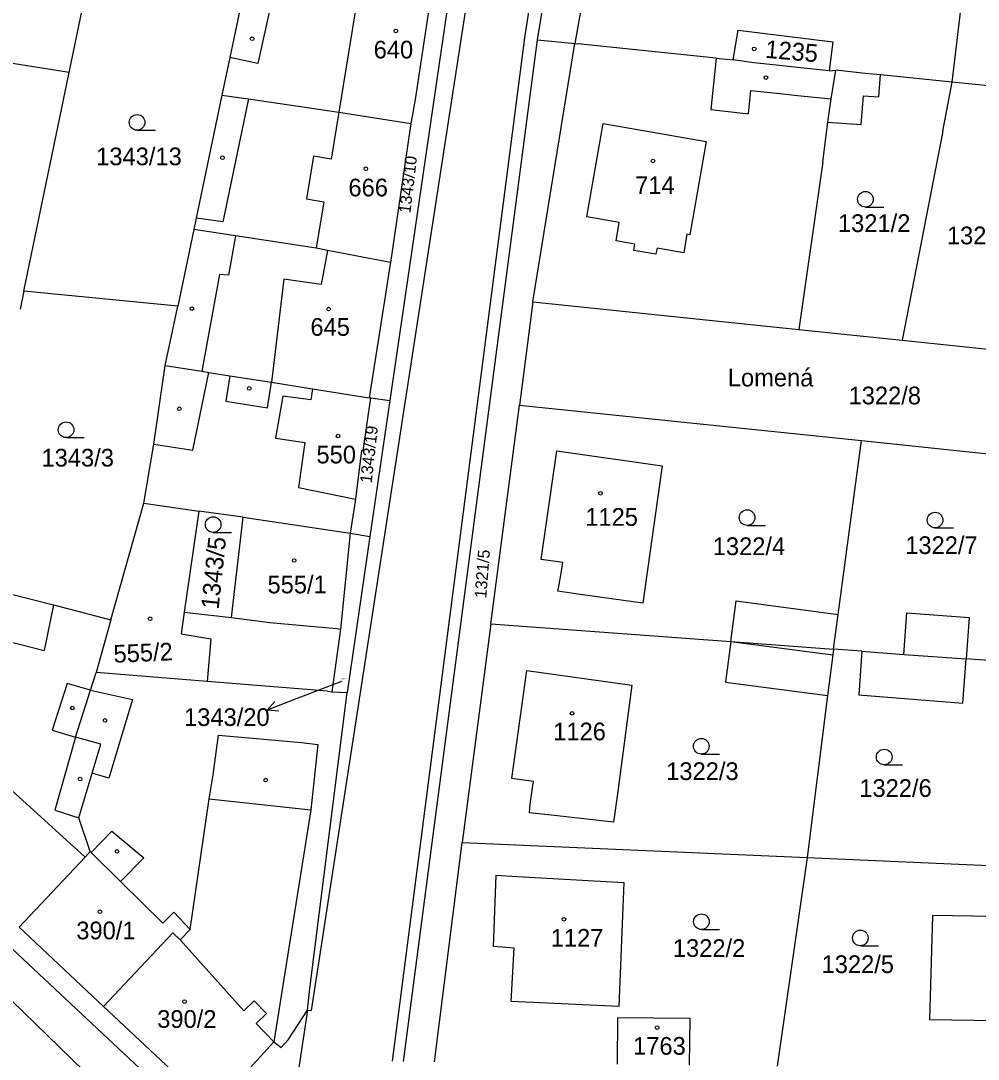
# Model space of a CAD drawing. Extents: x -779596 to -776743, y -1030330 to -1024513.
# Drawn here: x -778783.4 to -778691.5, y -1030130.4 to -1030030.7 of the extents above; entities that cross this region are included whole.
import ezdxf

# ---------------------------------------------------------------- set-up
doc = ezdxf.new("R2010")
doc.units = 0
for name, color, linetype in [('hranice parcel', 7, 'Continuous'), ('hranice vnitřní', 7, 'Continuous'), ('kultura', 7, 'Continuous'), ('názvosloví', 7, 'Continuous'), ('č_ parcel šipka', 7, 'Continuous'), ('č_pacel stav_', 7, 'Continuous'), ('č_parcel poz_', 7, 'Continuous')]:
    doc.layers.add(name, color=color, linetype=linetype)

msp = doc.modelspace()

# ---------------------------------------------------------------- linework, layer by layer
at = {"layer": 'hranice parcel'}
for points in [[(-778733.8, -1030032.5), (-778725.53, -1029982.22)], [(-778725.86, -1030008.21), (-778730.22, -1030032.87)], [(-778693.98, -1030036.57), (-778691.13, -1030012.66)], [(-778778.77, -1030035.63), (-778776.28, -1030023.59)], [(-778742.14, -1030027.32), (-778747.97, -1030067.13)], [(-778743.88, -1030027.2), (-778745.55, -1030038.23)], [(-778762.3, -1030029.32), (-778763.33, -1030034.2)], [(-778715, -1030034.42), (-778714.54, -1030031.56)], [(-778714.54, -1030031.56), (-778705.44, -1030032.71)], [(-778778.77, -1030035.63), (-778798.17, -1030032.58)], [(-778746.65, -1030130.56), (-778733.8, -1030032.5)], [(-778734.23, -1030057.64), (-778730.22, -1030032.87)], [(-778733.8, -1030032.5), (-778730.22, -1030032.87)], [(-778730.22, -1030032.87), (-778729.92, -1030032.9)], [(-778716.64, -1030034.26), (-778729.92, -1030032.9)], [(-778705.44, -1030032.71), (-778705.79, -1030035.49)], [(-778763.33, -1030034.2), (-778764.1, -1030037.81)], [(-778716.64, -1030034.26), (-778715, -1030034.42)], [(-778713.02, -1030034.71), (-778715, -1030034.42)], [(-778710.26, -1030035.01), (-778713.02, -1030034.71)], [(-778708.54, -1030035.19), (-778710.26, -1030035.01)], [(-778705.79, -1030035.49), (-778708.54, -1030035.19)], [(-778783.12, -1030056.64), (-778778.77, -1030035.63)], [(-778705.79, -1030035.49), (-778705.15, -1030035.43)], [(-778705.6, -1030038.18), (-778705.15, -1030035.43)], [(-778702.33, -1030035.72), (-778705.15, -1030035.43)], [(-778700.87, -1030035.87), (-778702.33, -1030035.72)], [(-778693.98, -1030036.57), (-778700.87, -1030035.87)], [(-778694.89, -1030041.26), (-778693.98, -1030036.57)], [(-778664.99, -1030039.52), (-778693.98, -1030036.57)], [(-778764.1, -1030037.81), (-778766.56, -1030049.62)], [(-778764.1, -1030037.81), (-778761.53, -1030038.18)], [(-778761.53, -1030038.18), (-778752.86, -1030039.44)], [(-778745.55, -1030038.23), (-778745.96, -1030040.52)], [(-778705.91, -1030040.39), (-778705.6, -1030038.18)], [(-778752.86, -1030039.44), (-778745.96, -1030040.52)], [(-778745.96, -1030040.52), (-778747.9, -1030053.88)], [(-778706.41, -1030044.21), (-778705.91, -1030040.39)], [(-778694.89, -1030041.26), (-778698.79, -1030061.33)], [(-778865.3, -1030043.83), (-778766.38, -1030136.5)], [(-778706.41, -1030044.21), (-778708.72, -1030060.3)], [(-778766.56, -1030049.62), (-778766.79, -1030050.72)], [(-778766.79, -1030050.72), (-778768.34, -1030058.06)], [(-778762.78, -1030051.33), (-778766.79, -1030050.72)], [(-778755.06, -1030052.51), (-778762.78, -1030051.33)], [(-778753.96, -1030052.72), (-778755.06, -1030052.51)], [(-778747.9, -1030053.88), (-778753.96, -1030052.72)], [(-778747.96, -1030054.24), (-778748.38, -1030056.92)], [(-778747.9, -1030053.88), (-778747.96, -1030054.24)], [(-778783.12, -1030056.64), (-778783.47, -1030058.35)], [(-778768.34, -1030058.06), (-778783.12, -1030056.64)], [(-778748.38, -1030056.92), (-778749.95, -1030066.86)], [(-778769.54, -1030063.76), (-778768.34, -1030058.06)], [(-778734.23, -1030057.64), (-778735.53, -1030067.57)], [(-778734.23, -1030057.64), (-778733.93, -1030057.67)], [(-778733.93, -1030057.67), (-778708.72, -1030060.3)], [(-778708.72, -1030060.3), (-778698.79, -1030061.33)], [(-778698.79, -1030061.33), (-778673.41, -1030063.98)], [(-778770.63, -1030071.3), (-778769.54, -1030063.76)], [(-778769.54, -1030063.76), (-778766.03, -1030064.31)], [(-778766.03, -1030064.31), (-778765.36, -1030064.42)], [(-778765.36, -1030064.42), (-778763.35, -1030064.74)], [(-778763.35, -1030064.74), (-778759.34, -1030065.37)], [(-778759.34, -1030065.37), (-778755.41, -1030066)], [(-778755.41, -1030066), (-778749.95, -1030066.86)], [(-778750.55, -1030071.94), (-778749.8, -1030066.88)], [(-778749.8, -1030066.88), (-778749.95, -1030066.86)], [(-778747.97, -1030067.13), (-778749.88, -1030080.18)], [(-778749.8, -1030066.88), (-778747.97, -1030067.13)], [(-778738.28, -1030088.56), (-778735.53, -1030067.57)], [(-778735.53, -1030067.57), (-778702.7, -1030070.96)], [(-778704.92, -1030087.65), (-778702.7, -1030070.96)], [(-778702.7, -1030070.96), (-778674.99, -1030073.86)], [(-778771.6, -1030076.97), (-778770.63, -1030071.3)], [(-778750.7, -1030071.92), (-778751.28, -1030076.58)], [(-778750.7, -1030071.92), (-778750.55, -1030071.94)], [(-778733.45, -1030082.38), (-778731.94, -1030071.96)], [(-778731.94, -1030071.96), (-778721.82, -1030073.38)], [(-778721.82, -1030073.38), (-778723.29, -1030083.83)], [(-778774.75, -1030088.17), (-778771.6, -1030076.97)], [(-778771.6, -1030076.97), (-778766.31, -1030077.74)], [(-778751.28, -1030076.58), (-778751.8, -1030079.86)], [(-778766.31, -1030077.74), (-778767.71, -1030087.43)], [(-778762.05, -1030078.32), (-778766.31, -1030077.74)], [(-778763.17, -1030087.94), (-778762.05, -1030078.32)], [(-778762.05, -1030078.32), (-778751.8, -1030079.86)], [(-778751.8, -1030079.86), (-778752.71, -1030089.07)], [(-778749.88, -1030080.18), (-778752.08, -1030095.16)], [(-778751.8, -1030079.86), (-778749.88, -1030080.18)], [(-778731.35, -1030082.68), (-778733.45, -1030082.38)], [(-778731.46, -1030083.28), (-778731.35, -1030082.68)], [(-778731.73, -1030084.8), (-778731.46, -1030083.28)], [(-778723.29, -1030083.83), (-778723.67, -1030086.56)], [(-778788.89, -1030084.57), (-778780.27, -1030086.72)], [(-778731.84, -1030085.43), (-778731.73, -1030084.8)], [(-778729.7, -1030085.73), (-778731.84, -1030085.43)], [(-778723.67, -1030086.56), (-778729.7, -1030085.73)], [(-778780.27, -1030086.72), (-778774.75, -1030088.17)], [(-778774.75, -1030088.17), (-778776.17, -1030093.22)], [(-778767.71, -1030087.43), (-778768.01, -1030089.51)], [(-778767.71, -1030087.43), (-778763.17, -1030087.94)], [(-778705.37, -1030090.99), (-778704.92, -1030087.65)], [(-778752.71, -1030089.07), (-778753.56, -1030095.09)], [(-778738.28, -1030088.56), (-778741.03, -1030109.56)], [(-778738.28, -1030088.56), (-778715.24, -1030090.26)], [(-778768.01, -1030089.51), (-778765.17, -1030090.01)], [(-778765.17, -1030090.01), (-778765.5, -1030094.09)], [(-778715.24, -1030090.26), (-778705.37, -1030090.99)], [(-778705.37, -1030090.99), (-778705.44, -1030091.54)], [(-778702.66, -1030091.19), (-778705.37, -1030090.99)], [(-778705.44, -1030091.54), (-778705.96, -1030095.44)], [(-778702.66, -1030091.19), (-778698.63, -1030091.49)], [(-778698.63, -1030091.49), (-778692.65, -1030091.93)], [(-778672.47, -1030093.42), (-778692.65, -1030091.93)], [(-778736.25, -1030103.4), (-778734.82, -1030093.03)], [(-778734.82, -1030093.03), (-778724.75, -1030094.44)], [(-778776.72, -1030094.92), (-778776.17, -1030093.22)], [(-778765.5, -1030094.09), (-778776.17, -1030093.22)], [(-778753.95, -1030095.03), (-778765.5, -1030094.09)], [(-778778.16, -1030099.43), (-778776.72, -1030094.92)], [(-778755.65, -1030123.56), (-778752.08, -1030095.16)], [(-778753.95, -1030095.03), (-778753.56, -1030095.09)], [(-778753.56, -1030095.09), (-778752.08, -1030095.16)], [(-778724.75, -1030094.44), (-778726.13, -1030104.86)], [(-778705.96, -1030095.44), (-778707.91, -1030111)], [(-778775.72, -1030100.12), (-778778.16, -1030099.43)], [(-778776.56, -1030102.9), (-778775.72, -1030100.12)], [(-778764.95, -1030103.05), (-778764.42, -1030099.23)], [(-778764.42, -1030099.23), (-778756.47, -1030099.96)], [(-778756.47, -1030099.96), (-778754.89, -1030100.14)], [(-778754.89, -1030100.14), (-778755.56, -1030106.41)], [(-778777.85, -1030107.18), (-778776.56, -1030102.9)], [(-778765.31, -1030105.36), (-778764.95, -1030103.05)], [(-778734.18, -1030103.7), (-778736.25, -1030103.4)], [(-778734.27, -1030104.3), (-778734.18, -1030103.7)], [(-778734.49, -1030105.86), (-778734.27, -1030104.3)], [(-778726.13, -1030104.86), (-778726.49, -1030107.59)], [(-778767.15, -1030117.9), (-778765.31, -1030105.36)], [(-778734.56, -1030106.7), (-778734.49, -1030105.86)], [(-778755.56, -1030106.41), (-778759.11, -1030128.69)], [(-778732.47, -1030106.93), (-778734.56, -1030106.7)], [(-778726.49, -1030107.59), (-778732.47, -1030106.93)], [(-778776.74, -1030110.42), (-778777.85, -1030107.18)], [(-778743.7, -1030130.6), (-778741.03, -1030109.56)], [(-778741.03, -1030109.56), (-778707.91, -1030111)], [(-778783.58, -1030117.67), (-778777.23, -1030110.94)], [(-778777.23, -1030110.94), (-778776.74, -1030110.42)], [(-778707.91, -1030111), (-778710.79, -1030131.03)], [(-778707.91, -1030111), (-778675.13, -1030112.43)], [(-778738.02, -1030119.54), (-778737.78, -1030112.69)], [(-778737.78, -1030112.69), (-778735.75, -1030112.81)], [(-778735.75, -1030112.81), (-778725.5, -1030113.39)], [(-778725.5, -1030113.39), (-778725.98, -1030125.28)], [(-778695.88, -1030116.57), (-778696.16, -1030126.54)], [(-778686.3, -1030116.7), (-778695.88, -1030116.57)], [(-778783.58, -1030117.67), (-778775.48, -1030125.29)], [(-778767.15, -1030117.9), (-778768.12, -1030118.89)], [(-778775.48, -1030125.29), (-778768.81, -1030118.21)], [(-778768.12, -1030118.89), (-778768.81, -1030118.21)], [(-778736.04, -1030119.69), (-778738.02, -1030119.54)], [(-778736.34, -1030124.81), (-778736.04, -1030119.69)], [(-778755.89, -1030125.65), (-778755.65, -1030123.56)], [(-778725.98, -1030125.28), (-778736.34, -1030124.81)], [(-778775.48, -1030125.29), (-778764.96, -1030135.1)], [(-778755.89, -1030125.65), (-778758.79, -1030144.91)], [(-778757.75, -1030128.49), (-778755.89, -1030125.65)], [(-778726.13, -1030130.83), (-778726.07, -1030126.33)], [(-778726.07, -1030126.33), (-778719.17, -1030126.42)], [(-778719.17, -1030126.42), (-778719.23, -1030130.92)], [(-778696.16, -1030126.54), (-778683.28, -1030126.72)], [(-778764.96, -1030135.1), (-778759.11, -1030128.69)], [(-778759.11, -1030128.69), (-778758.4, -1030129.21)], [(-778758.4, -1030129.21), (-778757.75, -1030128.49)]]:
    msp.add_lwpolyline(points, dxfattribs=at)
at = {"layer": 'hranice vnitřní'}
for points in [[(-778716.35, -1029911.33), (-778735.03, -1030032.31)], [(-778742.1, -1030038.71), (-778736.26, -1030000.97)], [(-778751.13, -1030028.83), (-778752.86, -1030039.44)], [(-778759.55, -1030029.85), (-778760.64, -1030034.79)], [(-778735.03, -1030032.31), (-778747.75, -1030130.54)], [(-778760.64, -1030034.79), (-778763.33, -1030034.2)], [(-778716.64, -1030034.26), (-778717.15, -1030039.2)], [(-778701.04, -1030037.98), (-778700.87, -1030035.87)], [(-778713.55, -1030039.59), (-778713.31, -1030037.35)], [(-778713.31, -1030037.35), (-778710.54, -1030037.65)], [(-778761.53, -1030038.18), (-778764.01, -1030049.98)], [(-778710.54, -1030037.65), (-778708.83, -1030037.83)], [(-778708.83, -1030037.83), (-778705.6, -1030038.18)], [(-778702.72, -1030040.64), (-778702.5, -1030037.87)], [(-778702.5, -1030037.87), (-778701.04, -1030037.98)], [(-778755.49, -1030125.66), (-778742.1, -1030038.71)], [(-778717.15, -1030039.2), (-778713.55, -1030039.59)], [(-778752.86, -1030039.44), (-778753.62, -1030043.96)], [(-778729.06, -1030049.48), (-778727.49, -1030040.52)], [(-778727.49, -1030040.52), (-778717.59, -1030042.25)], [(-778705.91, -1030040.39), (-778702.72, -1030040.64)], [(-778717.59, -1030042.25), (-778719.16, -1030051.21)], [(-778755.3, -1030043.68), (-778755.98, -1030047.76)], [(-778753.62, -1030043.96), (-778755.3, -1030043.68)], [(-778864.84, -1030046.48), (-778769.35, -1030139.23)], [(-778755.98, -1030047.76), (-778754.31, -1030048.04)], [(-778754.31, -1030048.04), (-778755.06, -1030052.51)], [(-778764.01, -1030049.98), (-778766.56, -1030049.62)], [(-778725.95, -1030050.03), (-778729.06, -1030049.48)], [(-778726.26, -1030051.8), (-778725.95, -1030050.03)], [(-778719.45, -1030051.16), (-778719.76, -1030052.94)], [(-778719.16, -1030051.21), (-778719.45, -1030051.16)], [(-778762.78, -1030051.33), (-778763.47, -1030055.09)], [(-778724.44, -1030052.12), (-778726.26, -1030051.8)], [(-778724.54, -1030052.71), (-778724.44, -1030052.12)], [(-778753.96, -1030052.72), (-778754.58, -1030055.99)], [(-778722.42, -1030053.08), (-778724.54, -1030052.71)], [(-778722.32, -1030052.49), (-778722.42, -1030053.08)], [(-778719.76, -1030052.94), (-778722.32, -1030052.49)], [(-778764.32, -1030055.04), (-778766.03, -1030064.31)], [(-778763.47, -1030055.09), (-778764.32, -1030055.04)], [(-778758.14, -1030055.47), (-778759.34, -1030065.37)], [(-778754.58, -1030055.99), (-778758.14, -1030055.47)], [(-778766.88, -1030071.9), (-778765.36, -1030064.42)], [(-778763.35, -1030064.74), (-778763.73, -1030067.19)], [(-778759.72, -1030067.82), (-778759.34, -1030065.37)], [(-778755.41, -1030066), (-778755.56, -1030067.07)], [(-778763.73, -1030067.19), (-778759.72, -1030067.82)], [(-778758.26, -1030066.69), (-778758.95, -1030070.75)], [(-778755.56, -1030067.07), (-778758.26, -1030066.69)], [(-778758.95, -1030070.75), (-778756.13, -1030071.14)], [(-778756.13, -1030071.14), (-778756.73, -1030075.48)], [(-778770.63, -1030071.3), (-778766.88, -1030071.9)], [(-778756.73, -1030075.48), (-778751.28, -1030076.58)], [(-778780.27, -1030086.72), (-778781.16, -1030091.12)], [(-778715.24, -1030090.26), (-778714.73, -1030086.34)], [(-778714.73, -1030086.34), (-778704.92, -1030087.65)], [(-778763.17, -1030087.94), (-778759.5, -1030088.44)], [(-778698.63, -1030091.49), (-778698.34, -1030087.5)], [(-778698.34, -1030087.5), (-778692.36, -1030087.94)], [(-778692.36, -1030087.94), (-778692.65, -1030091.93)], [(-778789.82, -1030088.92), (-778781.16, -1030091.12)], [(-778759.5, -1030088.44), (-778753.1, -1030089.02)], [(-778753.1, -1030089.02), (-778752.71, -1030089.07)], [(-778715.24, -1030090.26), (-778715.75, -1030094.17)], [(-778715.24, -1030090.26), (-778705.44, -1030091.54)], [(-778702.66, -1030091.19), (-778702.94, -1030095.36)], [(-778692.97, -1030096.16), (-778692.65, -1030091.93)], [(-778778.95, -1030094.3), (-778780.4, -1030098.76)], [(-778776.72, -1030094.92), (-778778.95, -1030094.3)], [(-778776.72, -1030094.92), (-778772.69, -1030095.82)], [(-778715.75, -1030094.17), (-778705.96, -1030095.44)], [(-778772.69, -1030095.82), (-778774.97, -1030103.38)], [(-778702.94, -1030095.36), (-778692.97, -1030096.16)], [(-778791.72, -1030097.79), (-778777.23, -1030110.94)], [(-778780.4, -1030098.76), (-778778.16, -1030099.43)], [(-778778.16, -1030099.43), (-778780.15, -1030106.43)], [(-778774.97, -1030103.38), (-778776.56, -1030102.9)], [(-778765.31, -1030105.36), (-778755.56, -1030106.41)], [(-778780.15, -1030106.43), (-778777.85, -1030107.18)], [(-778776.66, -1030110.5), (-778774.66, -1030108.47)], [(-778774.66, -1030108.47), (-778771.58, -1030111.01)], [(-778776.74, -1030110.42), (-778776.66, -1030110.5)], [(-778776.66, -1030110.5), (-778773.82, -1030113.29)], [(-778771.58, -1030111.01), (-778773.82, -1030113.29)], [(-778773.82, -1030113.29), (-778769.76, -1030117.28)], [(-778769.76, -1030117.28), (-778768.72, -1030116.22)], [(-778768.72, -1030116.22), (-778767.15, -1030117.9)], [(-778761.99, -1030125.7), (-778768.12, -1030118.89)], [(-778761.01, -1030124.76), (-778761.99, -1030125.7)], [(-778759.82, -1030125.97), (-778761.01, -1030124.76)], [(-778760.81, -1030126.93), (-778759.82, -1030125.97)], [(-778755.89, -1030125.65), (-778755.49, -1030125.66)], [(-778759.11, -1030128.69), (-778760.81, -1030126.93)]]:
    msp.add_lwpolyline(points, dxfattribs=at)
at = {"layer": 'kultura'}
for points in [[(-778772.24, -1030041.18), (-778770.49, -1030041.18)], [(-778702.31, -1030048.56), (-778700.56, -1030048.56)], [(-778779.06, -1030070.68), (-778777.31, -1030070.68)], [(-778713.67, -1030079.11), (-778711.92, -1030079.11)], [(-778764.94, -1030079.78), (-778763.19, -1030079.78)], [(-778695.62, -1030079.35), (-778693.87, -1030079.35)], [(-778718.07, -1030101.06), (-778716.32, -1030101.06)], [(-778700.51, -1030102.09), (-778698.76, -1030102.09)], [(-778718.06, -1030117.9), (-778716.31, -1030117.9)], [(-778702.8, -1030119.46), (-778701.05, -1030119.46)]]:
    msp.add_lwpolyline(points, dxfattribs=at)
for centre, radius in [((-778761.2, -1030032.4), 0.175), ((-778747.39, -1030031.64), 0.175), ((-778712.99, -1030033.37), 0.175), ((-778711.87, -1030036.13), 0.175), ((-778772.24, -1030040.43), 0.75), ((-778764.05, -1030043.82), 0.175), ((-778722.71, -1030044.12), 0.175), ((-778750.28, -1030044.88), 0.175), ((-778702.31, -1030047.81), 0.75), ((-778766.98, -1030058.31), 0.175), ((-778753.85, -1030058.35), 0.175), ((-778761.48, -1030065.96), 0.175), ((-778768.19, -1030067.92), 0.175), ((-778779.06, -1030069.93), 0.75), ((-778752.94, -1030070.53), 0.175), ((-778727.75, -1030076.03), 0.175), ((-778713.67, -1030078.36), 0.75), ((-778695.62, -1030078.6), 0.75), ((-778764.94, -1030079.03), 0.75), ((-778757.16, -1030082.48), 0.175), ((-778770.99, -1030088.07), 0.175), ((-778778.46, -1030096.64), 0.175), ((-778730.48, -1030097.15), 0.175), ((-778775.32, -1030097.83), 0.175), ((-778718.07, -1030100.31), 0.75), ((-778700.51, -1030101.34), 0.75), ((-778777.71, -1030103.46), 0.175), ((-778759.9, -1030103.56), 0.175), ((-778774.17, -1030110.41), 0.175), ((-778775.81, -1030116.2), 0.175), ((-778731.26, -1030116.92), 0.175), ((-778718.06, -1030117.15), 0.75), ((-778702.8, -1030118.71), 0.75), ((-778767.68, -1030124.82), 0.175), ((-778722.31, -1030127.31), 0.175)]:
    msp.add_circle(centre, radius, dxfattribs=at)
at = {"layer": 'č_ parcel šipka'}
for points in [[(-778752.63, -1030094.09), (-778756.96, -1030095.76)], [(-778756.96, -1030095.76), (-778759.76, -1030096.835)], [(-778758.647, -1030096.943), (-778759.76, -1030096.835), (-778759.006, -1030096.009)]]:
    msp.add_lwpolyline(points, dxfattribs=at)

# ---------------------------------------------------------------- texts
at = {"layer": 'názvosloví'}
msp.add_text('Lomená', height=1.7, dxfattribs=at).set_placement((-778715.526, -1030065.77))
at = {"layer": 'č_ parcel šipka'}
msp.add_text('1343/20', height=1.7, dxfattribs=at).set_placement((-778767.733, -1030098.36))
at = {"layer": 'č_pacel stav_'}
for s, p in [('640', (-778749.53, -1030034.29)), ('666', (-778751.95, -1030047.53)), ('714', (-778724.42, -1030047.3)), ('645', (-778755.6, -1030060.91)), ('550', (-778755.02, -1030073.16)), ('1125', (-778729.21, -1030079.15)), ('555/1', (-778759.72, -1030085.63)), ('1126', (-778732.29, -1030099.74)), ('390/1', (-778778.08, -1030118.84)), ('1127', (-778732.53, -1030119.55)), ('390/2', (-778770.31, -1030127.34)), ('1763', (-778724.62, -1030129.92))]:
    msp.add_text(s, height=1.7, dxfattribs=at).set_placement(p)
for s, rotation, p in [('1235', 355.00282, (-778711.984, -1030034.219)), ('555/2', 2.50002, (-778774.469, -1030092.302))]:
    msp.add_text(s, height=1.7, rotation=rotation, dxfattribs=at).set_placement(p)
at = {"layer": 'č_parcel poz_'}
for s, height, p in [('1343/13', 1.7, (-778776.17, -1030044.54)), ('1321/2', 1.7, (-778704.95, -1030050.95)), ('1321/10', 1.7, (-778694.49, -1030052.13)), ('1322/8', 1.7, (-778703.93, -1030067.49)), ('1343/3', 1.7, (-778781.42, -1030073.46)), ('1322/4', 1.7, (-778716.97, -1030081.96)), ('1322/7', 1.7, (-778698.49, -1030081.86)), ('1343/20', 0.1, (-778752.663, -1030093.89)), ('1322/3', 1.7, (-778721.44, -1030103.55)), ('1322/6', 1.7, (-778702.9, -1030105.17)), ('1322/2', 1.7, (-778720.8, -1030120.53)), ('1322/5', 1.7, (-778706.52, -1030122.08))]:
    msp.add_text(s, height=height, dxfattribs=at).set_placement(p)
for s, height, rotation, p in [('1343/10', 1.14, 83.20066, (-778746.004, -1030049.188)), ('1343/19', 1.14, 83.70067, (-778749.718, -1030075.092)), ('1343/5', 1.7, 84.00067, (-778764.417, -1030087.211)), ('1321/5', 1.14, 85.60068, (-778738.714, -1030086.126))]:
    msp.add_text(s, height=height, rotation=rotation, dxfattribs=at).set_placement(p)

doc.saveas('drawing.dxf')
